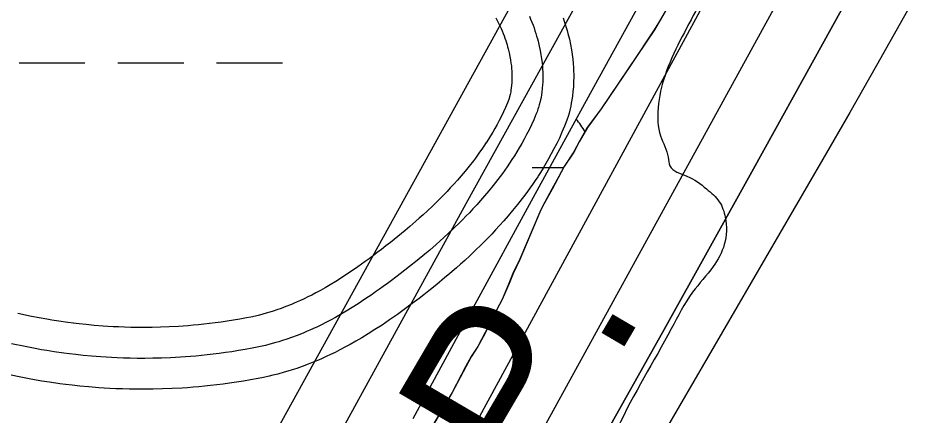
# Model space of a CAD drawing. Extents: x 3297735 to 3335592, y 670436 to 695807.
# Drawn here: x 3318492.1 to 3318934.7, y 692609 to 692802.2 of the extents above; entities that cross this region are included whole.
import ezdxf

# ---------------------------------------------------------------- set-up
doc = ezdxf.new("R2010")
doc.units = 0
for name, color, linetype in [('V-RIVR-EDGE', 7, 'Continuous'), ('V-ROAD-CNTR', 7, 'Continuous'), ('V-SITE-VEGE', 7, 'Continuous'), ('V-TOPO-DPTH', 7, 'Continuous'), ('V-TOPO-MAJR', 7, 'Continuous'), ('V-TOPO-MINR', 7, 'Continuous'), ('V-TOPO-WATR', 7, 'Continuous'), ('V-TOPO-WATR-IDEN', 7, 'Continuous'), ('V-WETL-SWMP', 7, 'Continuous')]:
    doc.layers.add(name, color=color, linetype=linetype)

msp = doc.modelspace()

# ---------------------------------------------------------------- linework, layer by layer
at = {"layer": 'V-RIVR-EDGE'}
msp.add_spline([(3319555.14, 694014.55), (3319548.52, 694002.76), (3319539.36, 693985.79), (3319509.78, 693923.27), (3319496.46, 693903), (3319479.41, 693878.17), (3319464.01, 693854.58), (3319445.27, 693818.98), (3319424.44, 693775.51), (3319406.53, 693740.74), (3319395.69, 693713), (3319386.52, 693693.13), (3319372.79, 693671.61), (3319340.34, 693621.53), (3319316.61, 693580.14), (3319295.79, 693542.89), (3319282.06, 693520.96), (3319271.65, 693502.33), (3319267.89, 693489.49), (3319259.98, 693475.83), (3319250.42, 693465.08), (3319246.25, 693454.32), (3319237.93, 693442.32), (3319231.68, 693428.65), (3319225.43, 693414.99), (3319219.61, 693410.03), (3319205.47, 693391.42), (3319185.09, 693363.28), (3319164.7, 693327.69), (3319143.08, 693301.21), (3319109.39, 693253.21), (3319083.6, 693218.46), (3319061.14, 693187.85), (3319039.52, 693157.64), (3319018.29, 693123.29), (3318994.59, 693091.02), (3318949.68, 693031.86), (3318931.37, 693004.55), (3318913.08, 692981.38), (3318902.25, 692962.76), (3318892.68, 692944.55), (3318876.03, 692916.4), (3318861.86, 692887.84), (3318841.46, 692848.51), (3318822.29, 692807.53), (3318806.46, 692774.41), (3318803.1, 692758.66), (3318804.31, 692744.98), (3318808.02, 692734.61), (3318808.84, 692730.46), (3318817.11, 692725.47), (3318826.63, 692719.23), (3318832.83, 692713), (3318835.72, 692705.53), (3318835.27, 692692.27), (3318829.85, 692681.5), (3318819.88, 692669.09), (3318809.47, 692651.3), (3318783.24, 692602.87), (3318768.67, 692580.52), (3318760.79, 692575.98), (3318753.73, 692573.1), (3318747.11, 692573.94), (3318739.24, 692579.76), (3318735.53, 692585.58), (3318730.56, 692588.49), (3318721.44, 692588.1), (3318700.27, 692573.64), (3318679.48, 692549.66), (3318660.76, 692522.35), (3318646.6, 692493.37), (3318637.03, 692477.64), (3318624.96, 692456.95), (3318607.08, 692434.19), (3318599.98, 692413.49), (3318583.3, 692372.49), (3318565.82, 692342.28), (3318547.09, 692313.73), (3318534.2, 692295.52), (3318512.56, 692258.69), (3318488.02, 692224.76), (3318446.4, 692155.23), (3318418.11, 692112.61), (3318397.31, 692084.47), (3318386.91, 692066.68), (3318376.5, 692048.05), (3318354.44, 692011.22), (3318333.22, 691976.45), (3318316.13, 691940.02), (3318301.57, 691917.67), (3318275.38, 691884.99), (3318265.81, 691873), (3318250.82, 691844.85), (3318236.64, 691808.41), (3318222.07, 691781.09), (3318194.96, 691714.01), (3318179.96, 691684.2), (3318162.07, 691654.82), (3318140.84, 691619.64), (3318130.44, 691603.92), (3318120.89, 691595.24), (3318105.09, 691577.87), (3318090.12, 691558.42), (3318067.68, 691532.37), (3318043.56, 691501.75), (3318020.26, 691465.75), (3317998.21, 691433.06), (3317973.66, 691392.92), (3317962.42, 691371.81), (3317929.95, 691315.1), (3317907.9, 691282.41), (3317889.2, 691263.39), (3317870.48, 691238.16), (3317844.7, 691202.99), (3317833.05, 691186.02), (3317808.09, 691148.78), (3317780.64, 691109.47), (3317756.1, 691076.38), (3317731.98, 691045.35), (3317684.57, 690978.73), (3317668.76, 690954.73), (3317646.3, 690922.04), (3317635.48, 690907.15), (3317629.25, 690900.53), (3317620.1, 690889.36), (3317608.46, 690874.47), (3317601.4, 690867.03), (3317592.67, 690860.42), (3317585.59, 690845.93), (3317576.86, 690836), (3317565.64, 690821.11), (3317549.42, 690801.25), (3317522.4, 690767.75), (3317502.45, 690745), (3317489.97, 690727.62), (3317482.47, 690713.55), (3317479.54, 690701.12), (3317475.78, 690689.94), (3317474.94, 690683.31), (3317467.87, 690674.21), (3317451.65, 690653.94), (3317427.54, 690622.91), (3317406.33, 690593.95), (3317381.8, 690564.58), (3317328.18, 690504.62), (3317308.23, 690483.11), (3317290.78, 690466.16), (3317272.5, 690446.31), (3317248.81, 690422.74), (3317230.94, 690402.48), (3317202.23, 690356.54), (3317170.21, 690314.34), (3317129.47, 690266.36), (3317099.12, 690227.48), (3317085.82, 690212.59), (3317074.19, 690204.33), (3317063.38, 690189.85), (3317045.08, 690163.78), (3317020.95, 690128.61), (3316996.82, 690093.85), (3316970.63, 690059.1), (3316926.98, 690008.23), (3316891.65, 689970.6), (3316861.71, 689930.05), (3316828.03, 689887.86), (3316809.31, 689860.13), (3316797.25, 689841.93), (3316783.53, 689825.38), (3316737.37, 689762.08), (3316714.9, 689728.98), (3316681.64, 689687.61), (3316661.69, 689665.69), (3316647.97, 689646.66), (3316619.68, 689606.11), (3316602.63, 689581.28), (3316583.49, 689551.9), (3316563.93, 689519.62), (3316547.71, 689499.35), (3316541.89, 689491.9), (3316538.57, 689488.6), (3316532.31, 689474.1), (3316523.16, 689461.28), (3316509.03, 689445.15), (3316500.29, 689431.49), (3316493.22, 689419.9), (3316485.73, 689407.9), (3316486.11, 689397.12), (3316486.48, 689375.57), (3316487.29, 689371.01), (3316491.44, 689370.17), (3316493.5, 689366.43), (3316494.29, 689352.75), (3316496.75, 689341.56), (3316502.54, 689336.57), (3316504.2, 689334.08), (3316504.18, 689328.69), (3316501.27, 689325.8), (3316488.83, 689321.27), (3316487.17, 689319.61), (3316487.16, 689316.71), (3316492.96, 689316.7), (3316502.08, 689318.33), (3316508.3, 689318.32), (3316513.27, 689314.99), (3316516.58, 689314.98), (3316524.87, 689314.55), (3316535.62, 689303.33), (3316544.71, 689293.36), (3316545.54, 689290.04), (3316543.46, 689287.97), (3316525.66, 689296.72), (3316509.92, 689304.22), (3316502.06, 689307.14), (3316490.45, 689308.41), (3316482.58, 689308.02), (3316478.02, 689308.03), (3316473.47, 689311.77), (3316449.46, 689323.85), (3316424.59, 689324.74), (3316401.79, 689323.14), (3316381.47, 689318.22), (3316366.54, 689316.18), (3316352.85, 689311.24), (3316334.16, 689295.54), (3316302.2, 689277.79), (3316275.21, 689257.14), (3316266.49, 689249.28), (3316249.02, 689224.04), (3316230.28, 689191.76), (3316217.78, 689162.78), (3316200.69, 689125.93), (3316182.37, 689092.82), (3316162.8, 689054.73), (3316141.17, 689024.94), (3316114.57, 688996.41), (3316081.77, 688971.62), (3316036.89, 688926.14), (3316007.39, 688897.61), (3315987.04, 688880.67), (3315970.01, 688865.79), (3315959.63, 688858.77), (3315957.13, 688852.14), (3315955.46, 688848.42), (3315953.91, 688835.53)], degree=3, dxfattribs=at)
at = {"layer": 'V-ROAD-CNTR'}
for points in [[(3318724.21, 692802.42), (3318724.92, 692801.08), (3318725.58, 692799.77), (3318726.2, 692798.48), (3318726.76, 692797.21), (3318727.29, 692795.98), (3318727.78, 692794.78), (3318728.22, 692793.6), (3318728.64, 692792.46), (3318729.01, 692791.35), (3318729.36, 692790.27), (3318729.68, 692789.23), (3318729.96, 692788.22), (3318730.21, 692787.3), (3318730.69, 692785.34), (3318731.06, 692783.58), (3318731.36, 692781.93), (3318731.59, 692780.4), (3318731.77, 692778.99), (3318731.9, 692777.68), (3318731.98, 692776.47), (3318732.04, 692775.34), (3318732.07, 692774.3), (3318732.07, 692773.35), (3318732.06, 692772.46), (3318732.03, 692771.63), (3318731.99, 692770.94), (3318731.88, 692769.48), (3318731.74, 692768.31), (3318731.59, 692767.3), (3318731.44, 692766.45), (3318731.29, 692765.72), (3318731.17, 692765.17), (3318730.87, 692764.01), (3318730.65, 692763.25), (3318730.49, 692762.76), (3318730.19, 692761.91), (3318729.86, 692761.08), (3318728.91, 692758.85), (3318727.91, 692756.66), (3318726.9, 692754.56), (3318725.87, 692752.52), (3318724.82, 692750.55), (3318723.77, 692748.66), (3318722.7, 692746.82), (3318721.64, 692745.05), (3318720.58, 692743.34), (3318719.46, 692741.6)], [(3318740.51, 692803.23), (3318741.15, 692801.72), (3318741.74, 692800.25), (3318742.29, 692798.82), (3318742.79, 692797.43), (3318743.25, 692796.07), (3318743.68, 692794.75), (3318744.07, 692793.47), (3318744.42, 692792.22), (3318744.75, 692791.01), (3318745.32, 692788.66), (3318745.78, 692786.46), (3318746.16, 692784.39), (3318746.45, 692782.46), (3318746.67, 692780.65), (3318746.84, 692778.96), (3318746.96, 692777.39), (3318747.03, 692775.92), (3318747.07, 692774.55), (3318747.08, 692773.27), (3318747.06, 692772.08), (3318747.02, 692770.96), (3318746.96, 692769.93), (3318746.8, 692768.01), (3318746.61, 692766.34), (3318746.4, 692764.9), (3318746.18, 692763.66), (3318745.96, 692762.58), (3318745.75, 692761.65), (3318745.34, 692760.04), (3318744.99, 692758.85), (3318744.7, 692757.96), (3318744.24, 692756.66), (3318743.74, 692755.38), (3318742.63, 692752.79), (3318741.5, 692750.31), (3318740.35, 692747.91), (3318739.18, 692745.61), (3318738, 692743.39), (3318736.82, 692741.26), (3318735.63, 692739.2), (3318734.44, 692737.22), (3318733.25, 692735.31), (3318732.07, 692733.48)], [(3318756.94, 692802.39), (3318757.49, 692800.79), (3318758, 692799.22), (3318758.46, 692797.7), (3318758.88, 692796.21), (3318759.28, 692794.72), (3318759.95, 692791.98), (3318760.5, 692789.34), (3318760.95, 692786.85), (3318761.31, 692784.51), (3318761.58, 692782.32), (3318761.79, 692780.25), (3318761.93, 692778.31), (3318762.02, 692776.5), (3318762.07, 692774.8), (3318762.08, 692773.19), (3318762.05, 692771.69), (3318762, 692770.3), (3318761.93, 692768.91), (3318761.73, 692766.53), (3318761.48, 692764.38), (3318761.21, 692762.51), (3318760.92, 692760.87), (3318760.63, 692759.44), (3318760.33, 692758.13), (3318759.8, 692756.06), (3318759.33, 692754.44), (3318758.92, 692753.17), (3318758.3, 692751.42), (3318757.62, 692749.69), (3318756.36, 692746.74), (3318755.09, 692743.95), (3318753.8, 692741.27), (3318752.49, 692738.69), (3318751.18, 692736.23), (3318749.86, 692733.85), (3318748.55, 692731.58), (3318747.23, 692729.39), (3318745.92, 692727.29), (3318744.68, 692725.36)], [(3318719.57, 692741.78), (3318718.45, 692740.09), (3318717.4, 692738.55), (3318716.35, 692737.06), (3318715.31, 692735.62), (3318714.29, 692734.23), (3318713.29, 692732.92), (3318711.25, 692730.29), (3318709.28, 692727.87), (3318707.38, 692725.62), (3318705.56, 692723.52), (3318703.8, 692721.55), (3318702.11, 692719.72), (3318700.5, 692718.01), (3318698.97, 692716.41), (3318697.5, 692714.92), (3318696.13, 692713.55), (3318693.44, 692710.93), (3318691.05, 692708.67), (3318688.92, 692706.71), (3318687.03, 692705), (3318685.37, 692703.53), (3318682.35, 692700.92), (3318680.09, 692699.01), (3318676.59, 692696.13), (3318673, 692693.27), (3318670.79, 692691.54), (3318668.63, 692689.87), (3318666.55, 692688.29), (3318664.54, 692686.78), (3318662.61, 692685.35), (3318660.74, 692683.98), (3318658.94, 692682.69), (3318657.2, 692681.46), (3318655.55, 692680.31), (3318652.28, 692678.09), (3318649.26, 692676.11), (3318646.42, 692674.32), (3318643.78, 692672.71), (3318641.3, 692671.26), (3318638.97, 692669.95), (3318636.8, 692668.77), (3318634.75, 692667.7), (3318632.83, 692666.74), (3318631.03, 692665.86), (3318629.34, 692665.07), (3318627.74, 692664.36), (3318626.25, 692663.71), (3318624.89, 692663.13), (3318622.19, 692662.06), (3318619.87, 692661.19), (3318617.82, 692660.48), (3318616.02, 692659.88), (3318614.43, 692659.39), (3318613.09, 692658.98), (3318610.57, 692658.29), (3318608.72, 692657.82), (3318607.35, 692657.49), (3318605.21, 692657.02), (3318603.04, 692656.59), (3318599.83, 692656), (3318596.69, 692655.47), (3318593.64, 692654.99), (3318590.68, 692654.56), (3318587.81, 692654.17), (3318585.02, 692653.83), (3318582.31, 692653.52), (3318579.69, 692653.25), (3318577.14, 692653.01), (3318574.67, 692652.8), (3318572.27, 692652.62), (3318569.98, 692652.46), (3318565.45, 692652.22), (3318561.23, 692652.05), (3318557.27, 692651.96), (3318553.55, 692651.93), (3318550.07, 692651.94), (3318546.81, 692651.99), (3318543.75, 692652.07), (3318540.89, 692652.18), (3318538.21, 692652.31), (3318535.7, 692652.45), (3318533.38, 692652.6), (3318528.93, 692652.95), (3318525.09, 692653.31), (3318521.73, 692653.67), (3318518.73, 692654.02)], [(3318732.07, 692733.48), (3318730.89, 692731.71), (3318729.73, 692730), (3318728.57, 692728.36), (3318727.43, 692726.78), (3318726.3, 692725.25), (3318725.19, 692723.78), (3318722.98, 692720.95), (3318720.84, 692718.31), (3318718.78, 692715.87), (3318716.8, 692713.59), (3318714.91, 692711.47), (3318713.1, 692709.5), (3318711.37, 692707.67), (3318709.72, 692705.95), (3318708.15, 692704.36), (3318706.66, 692702.87), (3318703.82, 692700.11), (3318701.29, 692697.71), (3318699.03, 692695.63), (3318697.02, 692693.82), (3318695.25, 692692.25), (3318692.09, 692689.52), (3318689.69, 692687.49), (3318686.03, 692684.48), (3318682.3, 692681.5), (3318679.99, 692679.7), (3318677.76, 692677.97), (3318675.6, 692676.33), (3318673.52, 692674.76), (3318671.5, 692673.26), (3318669.54, 692671.84), (3318667.65, 692670.48), (3318665.82, 692669.18), (3318664.04, 692667.94), (3318660.6, 692665.61), (3318657.37, 692663.49), (3318654.33, 692661.57), (3318651.46, 692659.83), (3318648.77, 692658.25), (3318646.23, 692656.82), (3318643.84, 692655.53), (3318641.59, 692654.35), (3318639.47, 692653.29), (3318637.47, 692652.32), (3318635.59, 692651.44), (3318633.82, 692650.64), (3318632.14, 692649.91), (3318630.57, 692649.25), (3318627.59, 692648.06), (3318624.97, 692647.09), (3318622.65, 692646.27), (3318620.61, 692645.6), (3318618.81, 692645.04), (3318617.22, 692644.57), (3318614.43, 692643.79), (3318612.31, 692643.25), (3318610.71, 692642.87), (3318608.29, 692642.34), (3318605.85, 692641.85), (3318602.43, 692641.23), (3318599.11, 692640.67), (3318595.89, 692640.16), (3318592.76, 692639.7), (3318589.73, 692639.29), (3318586.79, 692638.93), (3318583.93, 692638.61), (3318581.16, 692638.32), (3318578.47, 692638.07), (3318575.87, 692637.85), (3318573.34, 692637.66), (3318570.89, 692637.49), (3318566.15, 692637.23), (3318561.69, 692637.06), (3318557.52, 692636.96), (3318553.6, 692636.93), (3318549.93, 692636.94), (3318546.49, 692636.99), (3318543.27, 692637.08), (3318540.25, 692637.19), (3318537.42, 692637.33), (3318534.77, 692637.48), (3318532.29, 692637.64), (3318527.65, 692638), (3318523.59, 692638.38), (3318520.05, 692638.76), (3318516.96, 692639.13)], [(3318744.56, 692725.18), (3318743.33, 692723.33), (3318742.06, 692721.46), (3318740.79, 692719.66), (3318739.55, 692717.94), (3318738.32, 692716.27), (3318737.09, 692714.64), (3318734.71, 692711.6), (3318732.4, 692708.76), (3318730.18, 692706.12), (3318728.05, 692703.67), (3318726.02, 692701.4), (3318724.08, 692699.29), (3318722.23, 692697.32), (3318720.47, 692695.5), (3318718.8, 692693.8), (3318717.2, 692692.19), (3318714.21, 692689.28), (3318711.52, 692686.74), (3318709.13, 692684.54), (3318707.02, 692682.63), (3318705.13, 692680.96), (3318701.84, 692678.11), (3318699.29, 692675.97), (3318695.47, 692672.82), (3318691.6, 692669.73), (3318689.2, 692667.85), (3318686.89, 692666.07), (3318684.66, 692664.37), (3318682.49, 692662.74), (3318680.39, 692661.18), (3318678.34, 692659.69), (3318676.36, 692658.26), (3318674.44, 692656.9), (3318672.54, 692655.58), (3318668.92, 692653.13), (3318665.48, 692650.87), (3318662.23, 692648.82), (3318659.15, 692646.95), (3318656.24, 692645.25), (3318653.49, 692643.7), (3318650.89, 692642.29), (3318648.44, 692641), (3318646.11, 692639.84), (3318643.92, 692638.77), (3318641.84, 692637.8), (3318639.89, 692636.92), (3318638.04, 692636.12), (3318636.25, 692635.37), (3318632.99, 692634.07), (3318630.07, 692632.98), (3318627.48, 692632.07), (3318625.2, 692631.32), (3318623.18, 692630.69), (3318621.36, 692630.15), (3318618.28, 692629.29), (3318615.9, 692628.69), (3318614.07, 692628.25), (3318611.37, 692627.66), (3318608.66, 692627.12), (3318605.03, 692626.45), (3318601.53, 692625.86), (3318598.14, 692625.33), (3318594.85, 692624.85), (3318591.65, 692624.42), (3318588.55, 692624.03), (3318585.55, 692623.69), (3318582.63, 692623.39), (3318579.8, 692623.13), (3318577.06, 692622.89), (3318574.41, 692622.69), (3318571.8, 692622.52), (3318566.84, 692622.25), (3318562.16, 692622.07), (3318557.76, 692621.97), (3318553.65, 692621.93), (3318549.79, 692621.94), (3318546.18, 692621.99), (3318542.79, 692622.08), (3318539.61, 692622.2), (3318536.64, 692622.35), (3318533.85, 692622.5), (3318531.21, 692622.68), (3318526.37, 692623.06), (3318522.1, 692623.46), (3318518.37, 692623.86), (3318515.19, 692624.23)], [(3318518.88, 692654.01), (3318516.28, 692654.34), (3318511.77, 692654.98), (3318508.43, 692655.5), (3318505.97, 692655.92), (3318502.22, 692656.6), (3318498.49, 692657.33), (3318491.92, 692658.7)], [(3318516.96, 692639.13), (3318514.26, 692639.48), (3318509.55, 692640.15), (3318506.03, 692640.7), (3318503.39, 692641.14), (3318499.45, 692641.86), (3318495.52, 692642.62), (3318488.78, 692644.03)], [(3318515.04, 692624.25), (3318512.25, 692624.61), (3318507.33, 692625.31), (3318503.62, 692625.89), (3318500.81, 692626.37), (3318496.68, 692627.11), (3318492.56, 692627.92), (3318485.65, 692629.36)]]:
    msp.add_lwpolyline(points, dxfattribs=at)
at = {"layer": 'V-SITE-VEGE'}
for p, q in [((3318807.88, 692807.65), (3318801.27, 692796.5)), ((3318801.27, 692796.5), (3318775.37, 692758.1)), ((3318775.37, 692758.1), (3318768.71, 692749.01)), ((3318768.71, 692749.01), (3318764.75, 692742.05)), ((3318764.75, 692742.05), (3318762.12, 692737.18)), ((3318762.12, 692737.18), (3318757.47, 692730.2)), ((3318757.47, 692730.2), (3318751.55, 692719.06)), ((3318751.55, 692719.06), (3318746.93, 692710.71)), ((3318745.62, 692707.93), (3318735.85, 692685.02)), ((3318746.93, 692710.71), (3318745.62, 692707.93)), ((3318735.85, 692685.02), (3318732.58, 692678.08)), ((3318732.58, 692678.08), (3318730.63, 692673.22)), ((3318730.63, 692673.22), (3318727.38, 692665.58)), ((3318727.38, 692665.58), (3318724.74, 692660.71)), ((3318724.74, 692660.71), (3318722.78, 692656.55)), ((3318722.78, 692656.55), (3318715.54, 692642.63)), ((3318715.54, 692642.63), (3318712.22, 692637.74)), ((3318712.22, 692637.74), (3318703.01, 692620.35)), ((3318703.01, 692620.35), (3318691.12, 692600.14))]:
    msp.add_line(p, q, dxfattribs=at)
at = {"layer": 'V-TOPO-DPTH'}
for points in [[(3319397.53, 693802.93), (3319208.57, 693481.24), (3319197.61, 693462.51), (3319186.68, 693443.76), (3319175.8, 693424.98), (3319164.96, 693406.17), (3318890.81, 692929.09), (3318889.57, 692926.93), (3318887.11, 692922.6), (3318885.89, 692920.44), (3318883.86, 692916.84), (3318883.24, 692915.73), (3318881.62, 692912.8), (3318879.81, 692909.49), (3318878.9, 692907.83), (3318878, 692906.18), (3318861.29, 692875.47), (3318852.04, 692858.46), (3318842.79, 692841.44), (3318833.53, 692824.43), (3318824.28, 692807.42), (3318495.08, 692202.06)], [(3318762.29, 692573.01), (3318806.07, 692650.9), (3318849.52, 692728.97), (3318916.57, 692850.34), (3318926.28, 692867.85), (3318936.02, 692885.34), (3318945.82, 692902.8), (3318955.65, 692920.23), (3319122.05, 693214.3), (3319140.91, 693247.5), (3319159.83, 693280.66), (3319178.85, 693313.76), (3319197.95, 693346.82), (3319217.11, 693379.84), (3319236.3, 693412.85), (3319255.52, 693445.83), (3319274.77, 693478.8), (3319305.8, 693531.86), (3319340.53, 693591.37), (3319375.22, 693650.92)], [(3318762.29, 692573.01), (3318806.07, 692650.9), (3318849.52, 692728.97), (3318916.57, 692850.34), (3318926.28, 692867.85), (3318936.02, 692885.34), (3318945.82, 692902.8), (3318955.65, 692920.23), (3319122.05, 693214.3), (3319140.91, 693247.5), (3319159.83, 693280.66), (3319178.85, 693313.76), (3319197.95, 693346.82), (3319217.11, 693379.84), (3319236.3, 693412.85), (3319255.52, 693445.83), (3319274.77, 693478.8), (3319305.8, 693531.86), (3319340.53, 693591.37), (3319375.22, 693650.92)]]:
    msp.add_lwpolyline(points, dxfattribs=at)
at = {"layer": 'V-TOPO-MAJR'}
msp.add_lwpolyline([(3319313.56, 693852.85), (3319280.55, 693798.62), (3319123.25, 693537.44), (3319111.55, 693517.64), (3319100.09, 693497.72), (3319088.97, 693477.61), (3319078.07, 693457.37), (3318938.07, 693191.84), (3318917.38, 693152.67), (3318896.66, 693113.51), (3318875.91, 693074.37), (3318855.12, 693035.25), (3318822, 692973.01), (3318817.73, 692965.03), (3318813.44, 692957.06), (3318809.11, 692949.11), (3318804.75, 692941.17), (3318509.85, 692406.6)], dxfattribs=at)
at = {"layer": 'V-TOPO-MINR'}
for points in [[(3319458.23, 694014.45), (3319181.56, 693556.63), (3319173.57, 693543.32), (3319165.62, 693529.99), (3319157.74, 693516.62), (3319149.9, 693503.22), (3319136.82, 693480.7), (3319135.57, 693478.53), (3319133.09, 693474.19), (3319131.87, 693472.01), (3319119.33, 693449.58), (3319111.85, 693436.18), (3319104.37, 693422.78), (3319096.9, 693409.37), (3319089.43, 693395.96), (3318863.75, 692990.42), (3318850.58, 692966.73), (3318837.43, 692943.03), (3318824.29, 692919.32), (3318811.17, 692895.6), (3318709.69, 692711.94), (3318656.45, 692615.16), (3318603.44, 692518.24)], [(3319364.99, 693805.47), (3319198.47, 693522.45), (3319179.99, 693490.94), (3319161.57, 693459.39), (3319143.25, 693427.79), (3319124.99, 693396.16), (3319090.7, 693336.53), (3319055.43, 693275), (3319020.29, 693213.4), (3318985.34, 693151.69), (3318950.51, 693089.91), (3318873.91, 692953.53), (3318867.2, 692941.53), (3318860.49, 692929.53), (3318853.82, 692917.51), (3318847.17, 692905.48), (3318801.31, 692822.39), (3318771.81, 692768.77), (3318742.39, 692715.1), (3318713.11, 692661.36), (3318683.92, 692607.57)], [(3319397.53, 693802.93), (3319208.57, 693481.24), (3319197.61, 693462.51), (3319186.68, 693443.76), (3319175.8, 693424.98), (3319164.96, 693406.17), (3318890.81, 692929.09), (3318889.57, 692926.93), (3318887.11, 692922.6), (3318885.89, 692920.44), (3318883.86, 692916.84), (3318883.24, 692915.73), (3318881.62, 692912.8), (3318879.81, 692909.49), (3318878.9, 692907.83), (3318878, 692906.18), (3318861.29, 692875.47), (3318852.04, 692858.46), (3318842.79, 692841.44), (3318833.53, 692824.43), (3318824.28, 692807.42), (3318495.08, 692202.06)], [(3319504.71, 693794.02), (3319296.15, 693438.76), (3319282.54, 693415.63), (3319268.9, 693392.52), (3319255.22, 693369.44), (3319241.51, 693346.38), (3319052.26, 693028.68), (3319036.75, 693002.52), (3319021.33, 692976.33), (3319006.01, 692950.06), (3318990.77, 692923.75), (3318966.24, 692881.19), (3318963.34, 692876.12), (3318960.45, 692871.05), (3318957.59, 692865.95), (3318954.75, 692860.85), (3318934.95, 692825.09), (3318922.15, 692802.14), (3318909.26, 692779.24), (3318896.22, 692756.42), (3318883.08, 692733.66), (3318534.83, 692134.49)], [(3319358.13, 693682.81), (3319333.43, 693640.56), (3319308.71, 693598.31), (3319283.96, 693556.09), (3319259.18, 693513.88), (3319217.85, 693443.52), (3319213.74, 693436.49), (3319209.64, 693429.45), (3319205.56, 693422.4), (3319201.49, 693415.34), (3319152.07, 693329.2), (3319123.39, 693279.02), (3319094.82, 693228.78), (3319066.4, 693178.45), (3319038.1, 693128.05), (3318944.49, 692960.75), (3318927.59, 692930.46), (3318910.73, 692900.14), (3318893.95, 692869.78), (3318877.22, 692839.4), (3318695.95, 692509.33)]]:
    msp.add_lwpolyline(points, dxfattribs=at)
at = {"layer": 'V-TOPO-WATR'}
msp.add_lwpolyline([(3319375.22, 693650.92), (3319340.53, 693591.37), (3319305.8, 693531.86), (3319274.77, 693478.8), (3319255.52, 693445.83), (3319236.3, 693412.85), (3319217.11, 693379.84), (3319197.95, 693346.82), (3319178.85, 693313.76), (3319159.83, 693280.66), (3319140.91, 693247.5), (3319122.05, 693214.3), (3318955.65, 692920.23), (3318945.82, 692902.8), (3318936.02, 692885.34), (3318926.28, 692867.85), (3318916.57, 692850.34), (3318849.52, 692728.97), (3318806.07, 692650.9), (3318762.29, 692573.01)], dxfattribs=at)
at = {"layer": 'V-WETL-SWMP'}
for p, q in [((3318807.85, 692807.66), (3318804.55, 692802.09)), ((3318804.55, 692802.09), (3318801.24, 692796.51)), ((3318801.24, 692796.51), (3318789.95, 692779.76)), ((3318492.52, 692780.42), (3318524.52, 692780.42)), ((3318540.52, 692780.42), (3318572.52, 692780.42)), ((3318588.52, 692780.42), (3318620.52, 692780.42)), ((3318789.95, 692779.76), (3318775.34, 692758.11)), ((3318775.34, 692758.11), (3318768.68, 692749.02)), ((3318768.68, 692749.02), (3318764.72, 692742.06)), ((3318764.72, 692742.06), (3318762.09, 692737.19)), ((3318762.09, 692737.19), (3318757.44, 692730.21)), ((3318741.83, 692729.68), (3318757.16, 692729.68)), ((3318757.44, 692730.21), (3318754.81, 692725.33)), ((3318754.81, 692725.33), (3318751.52, 692719.07)), ((3318751.52, 692719.07), (3318746.91, 692710.72)), ((3318745.6, 692707.94), (3318742.34, 692700.31)), ((3318746.91, 692710.72), (3318745.6, 692707.94)), ((3318742.34, 692700.31), (3318739.08, 692692.67)), ((3318739.08, 692692.67), (3318735.83, 692685.04)), ((3318735.83, 692685.04), (3318732.55, 692678.09)), ((3318732.55, 692678.09), (3318730.61, 692673.23)), ((3318730.61, 692673.23), (3318727.35, 692665.6)), ((3318727.35, 692665.6), (3318724.71, 692660.72)), ((3318724.71, 692660.72), (3318722.75, 692656.56)), ((3318722.75, 692656.56), (3318718.81, 692648.9)), ((3318718.81, 692648.9), (3318715.52, 692642.64)), ((3318715.52, 692642.64), (3318712.2, 692637.76)), ((3318712.2, 692637.76), (3318709.56, 692632.88)), ((3318709.56, 692632.88), (3318702.98, 692620.36)), ((3318702.98, 692620.36), (3318691.09, 692600.15))]:
    msp.add_line(p, q, dxfattribs=at)
msp.add_arc((3318736.59, 692730.16), 35.25, 28.5726, 40.7718, dxfattribs=at)

# ---------------------------------------------------------------- texts
at = {"layer": 'V-TOPO-WATR-IDEN'}
msp.add_text('L.W.R.P.', height=83, rotation=59.6242, dxfattribs=at).set_placement((3318572.68, 692277.58))

doc.saveas('drawing.dxf')
